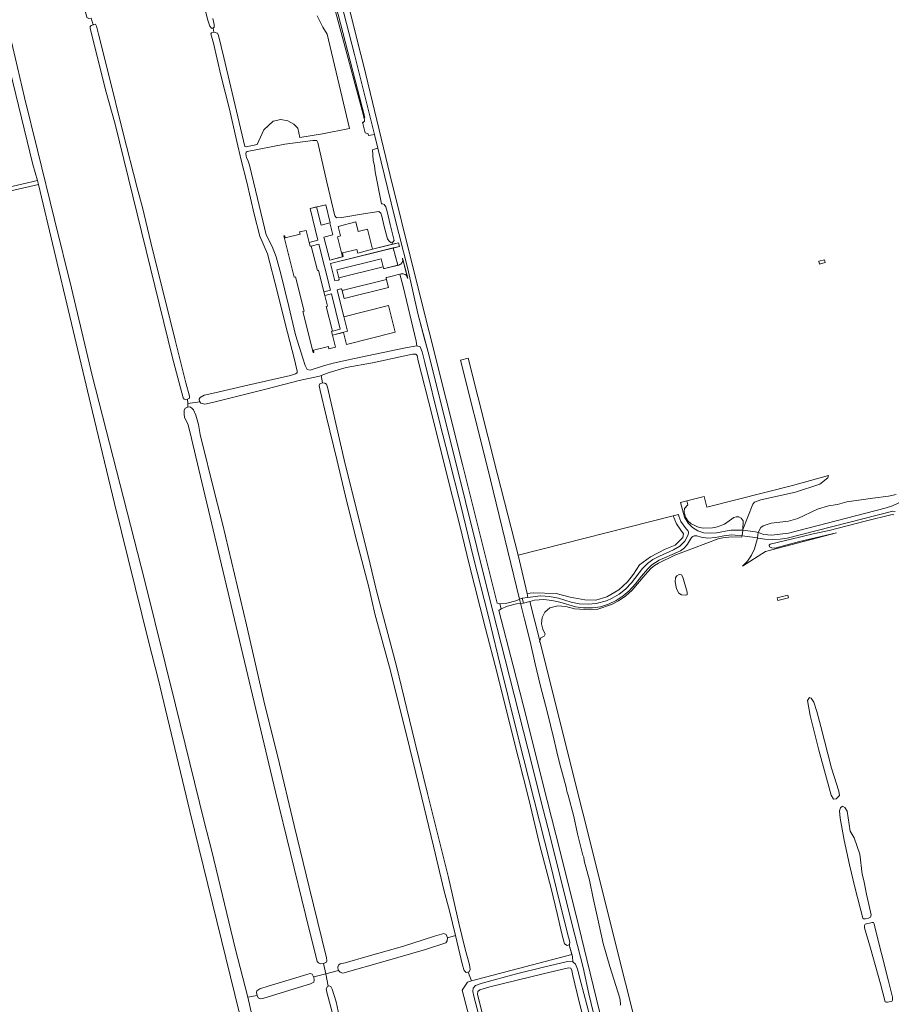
# Model space of a CAD drawing. Header units: metres. Extents: x 209813 to 223847, y 571801 to 587119.
# Tile 288 of 656: x 219602 to 220075, y 575487 to 576019. Entities that reach past the tile are written whole.
import ezdxf

# ---------------------------------------------------------------- set-up
doc = ezdxf.new("R2010")
doc.units = ezdxf.units.M
for name, color, linetype, lineweight in [('B-RO-GR-BEPLANTING_CULTUUR_BOSPLANTSOEN-GV', 8, 'Continuous', 0), ('B-RO-GR-BOUWLAND-GV', 8, 'Continuous', 0), ('B-RO-GR-GRAS-GV', 8, 'Continuous', 0), ('B-RO-KW-KUNSTWERK_DEK-GV', 8, 'Continuous', 0), ('B-RO-OG-TERREIN_CULTUURSCHEIDING-GV', 8, 'Continuous', 0), ('B-RO-OG-WATER_GREPPEL-GV', 8, 'Continuous', 0), ('B-RO-OG-WEG-GV', 8, 'Continuous', 0), ('B-RO-VH-VERHARDING_HALFVERHARDING-GV', 8, 'Continuous', 0), ('B-RO-VH-VERHARDING_PUIN-GV', 8, 'Continuous', 0), ('B-RO-VH-VERHARDING_STRAATBAKSTEEN-GV', 8, 'Continuous', 0), ('B-RO-VH-VERHARDING_TEGEL-GV', 8, 'Continuous', 0)]:
    doc.layers.add(name, color=color, linetype=linetype, lineweight=lineweight)

msp = doc.modelspace()

# ---------------------------------------------------------------- linework, layer by layer
at = {"layer": 'B-RO-GR-BEPLANTING_CULTUUR_BOSPLANTSOEN-GV', "flags": 128}
for points in [[(219788.644, 575965.216), (219788.966, 575965.86), (219756.175, 576092.785), (219753.945, 576094.462), (219788.168, 575966.946)], [(220039.26, 575771.227), (220039.511, 575772.383), (220020.138, 575767.033), (219973.882, 575755.29), (219972.371, 575761.143), (219962.99, 575758.76), (219963.6, 575756.6), (219961.695, 575754.661), (219961.635, 575752.854), (219962.227, 575749.96), (219963.589, 575747.979), (219965.275, 575746.229), (219969.576, 575744.4), (219972.257, 575743.894), (219976.85, 575744.083), (219979.601, 575744.613), (219983.424, 575746.088), (219988.325, 575749.702), (219989.67, 575750.135), (219991.085, 575750.135), (219992.358, 575749.303), (219993.399, 575747.881), (219993.18, 575743.209), (219998.655, 575756.96), (219999.601, 575757.963), (220002.893, 575759.208), (220021.727, 575763.448), (220034.828, 575767.787)], [(219876.62, 575708.581), (219880.018, 575708.973), (219892.449, 575708.642), (219899.907, 575706.653), (219907.863, 575705.161), (219913.83, 575704.995), (219919.797, 575706.819), (219926.261, 575710.631), (219930.902, 575714.94), (219934.217, 575719.084), (219937.366, 575724.057), (219943.333, 575728.532), (219951.289, 575732.675), (219956.593, 575734.83), (219960.903, 575738.974), (219961.234, 575740.963), (219959.742, 575742.786), (219957.422, 575746.267), (219955.608, 575750.651), (219871.9, 575729.4)], [(219960.162, 575718.705), (219958.931, 575718.93), (219957.554, 575718.219), (219957.335, 575717.925), (219956.839, 575717.127), (219956.705, 575714.892), (219957.332, 575711.234), (219958.693, 575708.767), (219960.167, 575707.851), (219962.076, 575707.653), (219963.192, 575708.006), (219963.244, 575709.442), (219960.892, 575717.43)]]:
    msp.add_lwpolyline(points, close=True, dxfattribs=at)
at = {"layer": 'B-RO-GR-BOUWLAND-GV', "flags": 128}
for points in [[(219492, 575903.999), (219612.028, 575931.939), (219609.485, 575940.598), (219595.621, 575997.642)], [(219721.294, 575481.611), (219694.464, 575591.03), (219677.203, 575662.598), (219672.239, 575682.172), (219653.612, 575757.295), (219641.759, 575806.825), (219629.515, 575858.437), (219612.655, 575929.803), (219492.386, 575902.067)], [(219910.114, 575466.675), (219904.812, 575487.83), (219901.464, 575502.159), (219900.785, 575504.941), (219900.222, 575506.104), (219899.118, 575506.327), (219885.274, 575503), (219856.537, 575495.987), (219851.141, 575494.48), (219849.983, 575493.434), (219849.813, 575492.063), (219850.303, 575489.763), (219854.091, 575474.838)]]:
    msp.add_lwpolyline(points, dxfattribs=at)
at = {"layer": 'B-RO-GR-GRAS-GV', "flags": 128}
for points in [[(219693.061, 575813.659), (219692.223, 575813.483), (219691.35, 575813.722), (219690.787, 575814.375), (219685.098, 575835.939), (219653.94, 575962.301), (219648.884, 575980.806), (219640.55, 576014.144), (219640.605, 576015.164), (219641.002, 576015.72), (219642.051, 576016.093), (219641.043, 576019.704), (219639.722, 576019.394), (219638.69, 576019.95), (219635.682, 576032.807), (219631.851, 576048.898), (219626.456, 576072.802), (219623.954, 576083.085), (219624.169, 576084.204), (219624.786, 576084.769), (219623.463, 576089.147), (219607.053, 576085.899), (219571.335, 576078.2)], [(219706.967, 576014.159), (219706.064, 576014.205), (219705.194, 576015.272), (219704.071, 576018.543), (219695.337, 576053.747)], [(219706.841, 576019.532), (219707.614, 576016.261), (219707.6, 576014.691), (219706.967, 576014.159), (219707.339, 576012.152), (219709.324, 576011.571), (219709.853, 576010.195), (219712.711, 575998.342), (219724.095, 575950.348), (219724.78, 575950.149), (219730.702, 575951.352), (219734.44, 575959.251), (219739.385, 575963.913), (219743.633, 575964.928), (219747.4, 575964.174), (219750.639, 575962.265), (219752.758, 575960.24), (219753.772, 575955.12), (219766.156, 575957.173), (219780.761, 575960.03), (219768.559, 576011.042), (219766.178, 576014.693), (219763.193, 576020.885)], [(219596.235, 576014.529), (219605.055, 575976.807), (219612.026, 575948.347), (219621.164, 575910.823), (219630.418, 575873.699), (219641.658, 575826.543), (219669.815, 575715.999), (219686.564, 575648.451), (219702.042, 575585.427), (219706.272, 575569.405), (219718.893, 575516.858), (219725.708, 575490.43)], [(219642.051, 576016.093), (219642.285, 576016.185), (219643.32, 576016.32), (219643.989, 576015.269), (219644.997, 576011.063), (219650.422, 575989.613), (219658.182, 575958.199), (219665.957, 575927.936), (219668.744, 575917.22), (219673.28, 575898.391), (219686.465, 575845.561), (219692.209, 575822.425), (219694.173, 575815.281), (219694.175, 575814.196), (219693.061, 575813.659), (219693.221, 575811.359), (219699.71, 575812.308), (219699.608, 575812.45), (219699.463, 575813.768), (219700.006, 575814.607), (219702.182, 575815.845), (219707.815, 575817.063), (219725.759, 575821.312), (219748.821, 575826.424), (219751.568, 575827.333), (219752.38, 575827.941), (219752.423, 575828.759), (219751.015, 575835.141), (219745.834, 575854.63), (219741.501, 575872.135), (219736.429, 575892.199), (219732.258, 575901.761), (219729.135, 575913.729), (219725.102, 575930.973), (219722.046, 575942.79), (219719.734, 575952.947), (219715.835, 575970.356), (219711.167, 575988.815), (219707.101, 576006.107), (219705.791, 576011.164), (219706.158, 576011.733), (219707.339, 576012.152)], [(219693.359, 575809.36), (219694.437, 575809.481), (219695.526, 575808.776), (219696.399, 575807.903), (219697.59, 575804.966), (219699.098, 575800.044), (219699.971, 575794.647), (219708.147, 575761.706), (219711.957, 575746.466), (219724.975, 575691.777), (219734.896, 575648.2), (219741.881, 575620.26), (219750.771, 575583.271), (219758.868, 575549.933), (219768.234, 575511.754), (219768.472, 575510.325), (219768.313, 575509.293), (219766.666, 575508.721), (219767.812, 575503.127), (219774.786, 575504.931), (219774.518, 575505.287), (219774.289, 575506.587), (219774.697, 575507.676), (219775.692, 575508.453), (219778.258, 575509.077), (219790.749, 575512.592), (219809.369, 575517.765), (219826.566, 575523.476), (219831.663, 575524.773), (219832.853, 575524.25), (219833.704, 575522.437), (219837.874, 575523.792), (219834.643, 575537.088), (219831.912, 575547.682), (219826.122, 575571.991), (219819.681, 575598.13), (219813.369, 575624.787), (219802.763, 575666.901), (219794.412, 575697.648), (219791.18, 575711.995), (219784.551, 575736.746), (219779.27, 575758.154), (219773.842, 575781.113), (219768.298, 575803.988), (219764.881, 575818.433), (219764.357, 575821.083), (219764.701, 575821.887), (219765.831, 575822.515), (219766.144, 575822.489)], [(219765.352, 575826.464), (219764.418, 575826.11), (219753.432, 575823.746), (219735.369, 575819.005), (219706.662, 575811.861), (219702.561, 575811.068), (219700.284, 575811.504), (219699.71, 575812.308)], [(219766.666, 575508.721), (219764.98, 575508.42), (219763.948, 575509.055), (219763.154, 575509.77), (219756.804, 575535.09), (219740.691, 575601.448), (219701.797, 575765.119), (219694.366, 575796.18), (219693.255, 575800.307), (219691.558, 575803.854), (219691.399, 575805.68), (219691.399, 575807.506), (219691.796, 575808.776), (219693.359, 575809.36), (219693.221, 575811.359)], [(219844.735, 575504.019), (219843.668, 575503.809), (219842.575, 575504.768), (219841.764, 575507.783), (219837.874, 575523.792)], [(219833.704, 575522.437), (219833.517, 575520.933), (219832.692, 575519.774), (219821.704, 575516.204), (219800.005, 575509.953), (219777.139, 575503.44), (219775.565, 575503.894), (219774.786, 575504.931)], [(219767.812, 575503.127), (219761.337, 575501.377), (219761.619, 575499.694), (219761.378, 575498.59), (219759.589, 575497.718), (219734.347, 575489.86), (219732.601, 575489.542), (219731.252, 575490.098), (219730.77, 575491.424), (219725.708, 575490.43), (219727.839, 575480.97)], [(219730.77, 575491.424), (219730.459, 575492.992), (219730.618, 575493.945), (219732.162, 575494.893), (219736.739, 575496.436), (219759.383, 575503.313), (219760.455, 575502.955), (219761.3, 575501.443)], [(219767.812, 575503.127), (219769.194, 575496.376), (219769.51, 575496.491), (219770.498, 575496.166), (219771.312, 575494.754), (219773.459, 575487.895), (219776.258, 575475.282)], [(219851.237, 575457.082), (219841.635, 575494.31), (219844.5, 575498.607), (219846.591, 575499.206)], [(219772.787, 575476.971), (219768.388, 575493.109), (219768.122, 575494.909), (219768.711, 575496.2), (219769.194, 575496.376)]]:
    msp.add_lwpolyline(points, dxfattribs=at)
for points in [[(219492, 575903.999), (219492.386, 575902.067), (219612.655, 575929.803), (219612.028, 575931.939)], [(219844.735, 575504.019), (219846.591, 575499.206), (219900.902, 575513.544), (219899.367, 575518.771), (219898.325, 575518.378), (219896.954, 575519.245), (219895.461, 575524.586), (219892.819, 575535.677), (219889.654, 575549.244), (219883.349, 575573.164), (219877.526, 575597.405), (219868.861, 575631.522), (219860.397, 575665.507), (219854.106, 575689.777), (219845.42, 575724.445), (219840.26, 575745.386), (219834.411, 575768.692), (219825.221, 575805.525), (219817.871, 575834.411), (219817.228, 575837.294), (219816.537, 575838.073), (219814.634, 575838.056), (219793.188, 575833.326), (219778.869, 575830.712), (219769.726, 575828.127), (219765.352, 575826.464), (219766.144, 575822.489), (219767.318, 575822.395), (219768.258, 575821.768), (219768.84, 575820.121), (219778.356, 575778.482), (219790.903, 575728.237), (219795.254, 575710.094), (219806.064, 575669.334), (219816.025, 575628.417), (219822.865, 575600.529), (219834.151, 575555.132), (219839.845, 575530.405), (219843, 575517.11), (219845.585, 575507.983), (219845.825, 575505.431), (219845.268, 575504.124)]]:
    msp.add_lwpolyline(points, close=True, dxfattribs=at)
at = {"layer": 'B-RO-KW-KUNSTWERK_DEK-GV', "flags": 128}
for points in [[(220000.051, 575741.918), (219993.195, 575742.886), (219992.846, 575739.831), (220001.133, 575738.703), (220001.626, 575741.696)], [(219874.661, 575703.487), (219874.061, 575706.067), (219870.57, 575704.68), (219865.69, 575703.44), (219861.94, 575703.01), (219862.62, 575700.33), (219866.1, 575701.74), (219870.98, 575702.97)], [(220011.828, 575706.376), (220012.193, 575704.936), (220018.021, 575706.324), (220017.649, 575707.76)]]:
    msp.add_lwpolyline(points, close=True, dxfattribs=at)
at = {"layer": 'B-RO-OG-TERREIN_CULTUURSCHEIDING-GV', "flags": 128}
for points in [[(219776.012, 575873.245), (219774.037, 575872.748), (219777.637, 575858.197), (219801.724, 575864.226), (219805.315, 575849.903), (219778.987, 575843.312), (219777.364, 575849.801), (219771.424, 575848.317), (219773.043, 575841.842), (219769.541, 575840.965), (219769.243, 575842.158), (219761.172, 575840.136), (219761.471, 575838.943), (219761.073, 575838.844), (219755.492, 575861.125), (219756.083, 575861.273), (219751.441, 575879.804), (219750.849, 575879.656), (219745.268, 575901.937), (219745.666, 575902.037), (219745.972, 575900.815), (219754.042, 575902.837), (219753.736, 575904.059), (219757.238, 575904.936), (219758.892, 575898.374), (219763.637, 575899.558), (219759.383, 575916.684), (219767.811, 575918.774), (219770.201, 575909.001), (219769.962, 575908.942), (219771.635, 575902.515), (219766.871, 575901.325), (219769.975, 575888.896), (219776.887, 575890.643), (219774.18, 575901.501), (219775.843, 575901.918), (219774.553, 575907.068), (219784.157, 575909.474), (219785.447, 575904.324), (219790.433, 575905.573), (219793.159, 575894.7), (219803.848, 575897.383), (219803.565, 575898.504), (219803.059, 575898.459), (219802.135, 575899.041), (219801.29, 575900.357), (219799.321, 575906.932), (219798.087, 575912.519), (219797.538, 575914.282), (219796.583, 575915.042), (219788.263, 575913.894), (219776.479, 575911.938), (219773.59, 575911.667), (219772.771, 575912.784), (219768.437, 575930.911), (219763.63, 575952.392), (219763.094, 575953.494), (219760.824, 575953.54), (219745.749, 575951.448), (219725.318, 575947.578), (219724.785, 575947.194), (219724.602, 575946.225), (219725.066, 575944.047), (219725.786, 575942.963), (219726.625, 575940.209), (219730.959, 575922.081), (219735.58, 575902.501), (219738.912, 575896.194), (219741.057, 575890.62), (219743.558, 575881.372), (219747.842, 575863.745), (219751.438, 575848.455), (219755.43, 575835.87), (219756.705, 575831.831), (219757.777, 575829.679), (219759.464, 575829.314), (219766.64, 575831.67)], [(219799.595, 575884.256), (219806.72, 575886.045), (219804.341, 575895.436), (219770.465, 575886.953), (219772.829, 575877.569), (219774.808, 575878.05)], [(219775.137, 575878.605), (219773.902, 575883.563), (219797.816, 575889.491), (219799.04, 575884.562)], [(219766.64, 575831.67), (219771.815, 575833.139), (219783.316, 575835.727), (219794.617, 575837.981), (219810.86, 575841.361), (219817.103, 575842.572), (219816.623, 575844.965), (219809.629, 575874.557), (219807.94, 575881.228), (219800.813, 575879.424)], [(219800.463, 575878.879), (219801.668, 575874.008), (219777.771, 575868.039), (219776.575, 575872.92)], [(220076.154, 575762.195), (220071.964, 575761.221), (220063.6, 575760.24), (220049.401, 575758.239), (220044.343, 575756.731), (220039.597, 575756.002), (220033.604, 575754.164), (220023.063, 575749.118), (220017.955, 575747.796), (220008.609, 575746.656), (220004.238, 575745.296), (220002.924, 575744.365), (220001.777, 575741.952), (220001.626, 575741.696), (220004.64, 575740.58), (220008.96, 575740.14), (220017.95, 575741.25), (220070.25, 575754.79), (220074.15, 575756.02), (220077.55, 575757.64)], [(220075.53, 575752.96), (220074.313, 575753.2), (220017.18, 575738.57), (220013.4, 575737.96), (220009.04, 575737.77), (220005.19, 575737.98), (220001.511, 575738.609), (220001.133, 575738.703), (220000.992, 575737.904), (219999.478, 575732.861), (219998.003, 575729.427), (219995.797, 575726.165), (219993.072, 575723.443), (220005.43, 575731.33), (220043.919, 575741.43), (220023.877, 575736.706), (220010.635, 575733.202), (220008.848, 575733.251), (220007.639, 575733.924), (220007.397, 575734.773), (220008.059, 575735.381), (220019.373, 575737.931), (220031.317, 575740.821), (220039.966, 575742.677), (220059.404, 575747.728), (220074.013, 575751.43), (220074.817, 575751.17)]]:
    msp.add_lwpolyline(points, dxfattribs=at)
for points in [[(219766.787, 575871.682), (219770.373, 575872.562), (219764.137, 575897.489), (219759.968, 575896.476), (219763.29, 575883.273), (219763.872, 575883.419)], [(219767.274, 575869.724), (219768.708, 575863.949), (219768.144, 575863.808), (219771.483, 575850.522), (219775.648, 575851.517), (219770.858, 575870.645)], [(219993.195, 575742.886), (219993.18, 575743.209), (219993.399, 575747.881), (219992.358, 575749.303), (219991.085, 575750.135), (219989.67, 575750.135), (219988.325, 575749.702), (219983.424, 575746.088), (219979.601, 575744.613), (219976.85, 575744.083), (219972.257, 575743.894), (219969.576, 575744.4), (219965.275, 575746.229), (219963.589, 575747.979), (219962.227, 575749.96), (219961.635, 575752.854), (219961.695, 575754.661), (219963.6, 575756.6), (219962.99, 575758.76), (219959.534, 575757.869), (219961.69, 575749.95), (219963.68, 575746.72), (219966.06, 575744.32), (219969.02, 575742.5), (219972.25, 575741.48), (219975.78, 575741.18), (219978.93, 575741.52), (219986.69, 575742.8)], [(219877.123, 575706.521), (219883.91, 575707.33), (219888.84, 575706.95), (219893.62, 575706.11), (219900.53, 575704.04), (219904.8, 575703.13), (219909.8, 575702.91), (219914.05, 575703.19), (219919.62, 575704.69), (219922.61, 575706.08), (219926.35, 575708.24), (219929.87, 575710.98), (219933.05, 575714.32), (219939.098, 575722.112), (219941.77, 575724.93), (219944.57, 575726.99), (219948.16, 575728.9), (219955.85, 575732.3), (219959.29, 575734.19), (219961.98, 575736.97), (219963.69, 575740.43), (219963.82, 575741.76), (219963.56, 575742.61), (219962.61, 575743.68), (219959.83, 575747.63), (219958.69, 575750.44), (219958.445, 575751.371), (219955.608, 575750.651), (219957.422, 575746.267), (219959.742, 575742.786), (219961.234, 575740.963), (219960.903, 575738.974), (219956.593, 575734.83), (219951.289, 575732.675), (219943.333, 575728.532), (219937.366, 575724.057), (219934.217, 575719.084), (219930.902, 575714.94), (219926.261, 575710.631), (219919.797, 575706.819), (219913.83, 575704.995), (219907.863, 575705.161), (219899.907, 575706.653), (219892.449, 575708.642), (219880.018, 575708.973), (219876.62, 575708.581)], [(219878.162, 575704.39), (219883.502, 575683.061), (219884.008, 575684.636), (219885.855, 575685.626), (219886.339, 575686.585), (219885.194, 575689.35), (219884.376, 575692.307), (219884.806, 575695.605), (219886.243, 575698.61), (219889.022, 575700.867), (219893.255, 575701.946), (219897.532, 575701.553), (219902.347, 575700.427), (219910.762, 575699.735), (219914.804, 575700.156), (219922.198, 575702.636), (219926.03, 575704.652), (219930.048, 575707.388), (219933.224, 575710.203), (219940.409, 575718.762), (219943.523, 575722.079), (219945.526, 575723.862), (219947.642, 575725.103), (219956.517, 575729.286), (219966.543, 575733.169), (219979.995, 575738.198), (219982.415, 575738.811), (219987.364, 575739.228), (219992.565, 575739.159), (219992.846, 575739.831), (219989.057, 575740.227), (219987.29, 575740.266), (219982.96, 575739.78), (219978.53, 575738.89), (219974.31, 575738.63), (219970.67, 575739.17), (219968.32, 575739.75), (219967.02, 575739.81), (219966.21, 575739.47), (219965.58, 575738.94), (219963.29, 575735.23), (219961.65, 575733.36), (219959.58, 575731.79), (219957.97, 575730.92), (219948.08, 575726.64), (219944.1, 575724.22), (219941.82, 575722.03), (219938.47, 575718.07), (219935.21, 575713.82), (219931.86, 575710.06), (219928.49, 575707.31), (219924.72, 575704.92), (219920.61, 575702.91), (219916.35, 575701.52), (219912, 575700.93), (219907.17, 575700.91), (219902.75, 575701.47), (219894.41, 575703.87), (219890.07, 575704.78), (219885.73, 575705.31), (219880.72, 575705.05)]]:
    msp.add_lwpolyline(points, close=True, dxfattribs=at)
at = {"layer": 'B-RO-OG-TERREIN_CULTUURSCHEIDING-GV'}
for points in [[(219799.04, 575884.562, 0.411521), (219799.595, 575884.256)], [(219774.808, 575878.05, 0.4381066), (219775.137, 575878.605)], [(219800.813, 575879.424, 0.4659556), (219800.463, 575878.879)], [(219776.575, 575872.92, 0.4489953), (219776.012, 575873.245)]]:
    msp.add_lwpolyline(points, format="xyb", dxfattribs=at)
at = {"layer": 'B-RO-OG-WATER_GREPPEL-GV', "flags": 128}
for points in [[(219837.874, 575523.792), (219841.764, 575507.783), (219842.575, 575504.768), (219843.668, 575503.809), (219845.268, 575504.124), (219845.825, 575505.431), (219845.585, 575507.983), (219843, 575517.11), (219839.845, 575530.405), (219834.151, 575555.132), (219822.865, 575600.529), (219816.025, 575628.417), (219806.064, 575669.334), (219795.254, 575710.094), (219790.903, 575728.237), (219778.356, 575778.482), (219768.84, 575820.121), (219768.258, 575821.768), (219767.318, 575822.395), (219765.831, 575822.515), (219764.701, 575821.887), (219764.357, 575821.083), (219764.881, 575818.433), (219768.298, 575803.988), (219773.842, 575781.113), (219779.27, 575758.154), (219784.551, 575736.746), (219791.18, 575711.995), (219794.412, 575697.648), (219802.763, 575666.901), (219813.369, 575624.787), (219819.681, 575598.13), (219826.122, 575571.991), (219831.912, 575547.682), (219834.643, 575537.088)], [(219768.313, 575509.293), (219768.472, 575510.325), (219768.234, 575511.754), (219758.868, 575549.933), (219750.771, 575583.271), (219741.881, 575620.26), (219734.896, 575648.2), (219724.975, 575691.777), (219711.957, 575746.466), (219708.147, 575761.706), (219699.971, 575794.647), (219699.098, 575800.044), (219697.59, 575804.966), (219696.399, 575807.903), (219695.526, 575808.776), (219694.437, 575809.481), (219693.303, 575809.354), (219691.796, 575808.776), (219691.399, 575807.506), (219691.399, 575805.68), (219691.558, 575803.854), (219693.255, 575800.307), (219694.366, 575796.18), (219701.797, 575765.119), (219740.691, 575601.448), (219756.804, 575535.09), (219763.154, 575509.77), (219763.948, 575509.055), (219764.98, 575508.42), (219766.791, 575508.692)], [(220045.524, 575599.386), (220045.115, 575601.87), (220041.085, 575614.237), (220035.368, 575636.792), (220033.184, 575644.903), (220031.632, 575649.847), (220030.224, 575652.071), (220029.269, 575652.395), (220028.148, 575650.881), (220029.649, 575642.68), (220034.36, 575623.94), (220040.98, 575599.558), (220042.17, 575597.382), (220043.737, 575597.665)], [(220046.089, 575592.812), (220045.471, 575591.152), (220045.86, 575587.265), (220048.032, 575575.33), (220050.886, 575561.999), (220053.901, 575549.22), (220058.068, 575533.197), (220058.622, 575532.869), (220059.491, 575532.827), (220061.141, 575533.077), (220062.171, 575533.655), (220062.592, 575534.962), (220060.161, 575546.076), (220058.736, 575553.426), (220057.766, 575556.974), (220056.54, 575567.766), (220053.448, 575576.553), (220051.324, 575580.256), (220049.599, 575590.893), (220048.392, 575592.985), (220047.133, 575593.674)], [(220059.319, 575529.886), (220059.059, 575529.232), (220059.072, 575527.88), (220062.302, 575517.007), (220067.588, 575497.555), (220070.104, 575487.994), (220070.255, 575487.846), (220070.641, 575487.716), (220071.493, 575487.691), (220072.341, 575487.829), (220073.692, 575488.18), (220074.22, 575488.87), (220074.054, 575490.388), (220071.824, 575499.768), (220065.011, 575526.786), (220064.226, 575530.135), (220063.92, 575530.75), (220063.218, 575530.743)]]:
    msp.add_lwpolyline(points, close=True, dxfattribs=at)
msp.add_lwpolyline([(219776.258, 575475.282), (219773.459, 575487.895), (219771.312, 575494.754), (219770.498, 575496.166), (219769.51, 575496.491), (219768.711, 575496.2), (219768.122, 575494.909), (219768.388, 575493.109), (219772.787, 575476.971)], dxfattribs=at)
at = {"layer": 'B-RO-OG-WEG-GV', "flags": 128}
for points in [[(219791.936, 575956.43), (219794.113, 575956.79), (219786.33, 575988.5), (219783.301, 576000), (219757.573, 576100.084), (219755.302, 576100.084), (219752.111, 576099.486), (219752.524, 576098.128), (219752.93, 576098.247), (219753.945, 576094.462), (219756.175, 576092.785), (219788.966, 575965.86), (219788.644, 575965.216), (219788.728, 575964.91), (219788.72, 575963.885), (219788.036, 575963.324), (219787.766, 575963.361), (219789.07, 575957.71), (219790.81, 575957.13), (219790.97, 575956.27)], [(219871.9, 575729.4), (219860.661, 575772.995), (219844.798, 575835.82), (219840.739, 575834.767), (219855.23, 575776.81), (219872.599, 575705.488), (219874.061, 575706.067), (219877.123, 575706.521), (219876.62, 575708.581)]]:
    msp.add_lwpolyline(points, close=True, dxfattribs=at)
for points in [[(219794.21, 575948.89), (219793.17, 575948.53)], [(219793.17, 575948.53), (219793.39, 575942.81), (219794.15, 575939.77), (219794.53, 575936.61), (219797.996, 575919.243), (219798.543, 575919.245)], [(219817.69, 575859.93), (219812.15, 575884.09), (219804.99, 575912.47), (219795.948, 575949.31), (219794.21, 575948.89)], [(219798.543, 575919.245), (219799.36, 575918.917), (219800.246, 575917.7), (219801.068, 575915.163), (219802.594, 575908.1), (219804.766, 575899.371), (219804.07, 575898.549), (219803.565, 575898.504), (219803.848, 575897.383), (219807.196, 575898.223), (219807.642, 575896.263), (219804.341, 575895.436), (219806.72, 575886.045), (219807.337, 575886.2)], [(219809.233, 575889.883), (219812.16, 575879.147), (219812.05, 575879.134)], [(219808.544, 575881.381), (219807.94, 575881.228), (219809.629, 575874.557), (219816.623, 575844.965), (219817.103, 575842.572), (219818.907, 575842.04), (219820.013, 575839.287), (219821.308, 575833.561), (219829.487, 575800.628), (219834.29, 575781.849), (219840.588, 575756.995), (219847.777, 575727.984), (219855.435, 575697.688), (219860.761, 575675.32), (219872.064, 575630.235), (219888.909, 575563.533), (219894.401, 575541.45), (219899.087, 575522.921), (219899.825, 575520.217), (219899.527, 575518.831), (219899.367, 575518.771), (219901.24, 575512.393), (219901.298, 575509.504), (219901.457, 575509.495), (219902.803, 575508.305), (219903.896, 575505.543), (219905.61, 575498.629), (219910.564, 575480.174)], [(219821.407, 575845.65), (219817.69, 575859.93)], [(220018.123, 575039.429), (220019.692, 575047.217), (220013.329, 575079.964), (220006.093, 575109.283), (220000, 575135.247), (219980.06, 575212.78), (219965.14, 575272.9), (219960.2, 575293.56), (219952.74, 575323.58), (219944.88, 575354.74), (219936.84, 575386.3), (219928.64, 575419.56), (219913.9, 575475.92), (219909.94, 575492.32), (219906.98, 575506.42), (219902.48, 575523.88), (219887.82, 575582.12), (219884.24, 575596.06), (219879.58, 575614.92), (219864.77, 575672.89), (219855.95, 575707.63), (219836.99, 575783.83), (219823.11, 575839.11), (219821.407, 575845.65)], [(219872.599, 575705.488), (219875.19, 575694.85), (219878.25, 575682.61), (219880.958, 575670.66), (219883.88, 575658.58), (219887.529, 575644.866), (219891.048, 575630.031), (219892.697, 575623.036), (219894.3, 575616.376), (219897.753, 575603.924), (219898.154, 575601.764), (219898.867, 575599.692), (219901.985, 575588.042), (219903.86, 575578.76), (219906.841, 575567.238), (219907.242, 575566.079), (219907.554, 575564.141), (219910.36, 575553.74), (219912.38, 575543.98), (219915.62, 575529.38), (219917.82, 575519.38), (219921.4, 575507), (219926.7, 575489.825), (219927.08, 575487.281), (219927.08, 575486.045)], [(219952.877, 575405.935), (219883.721, 575682.187), (219883.379, 575682.677), (219883.502, 575683.061), (219878.162, 575704.39), (219874.661, 575703.487), (219874.061, 575706.067)]]:
    msp.add_lwpolyline(points, dxfattribs=at)
at = {"layer": 'B-RO-OG-WEG-GV'}
for points in [[(219807.337, 575886.2, 0.4462286), (219809.233, 575889.883)], [(219812.05, 575879.134, 0.4340139), (219808.544, 575881.381)]]:
    msp.add_lwpolyline(points, format="xyb", dxfattribs=at)
at = {"layer": 'B-RO-VH-VERHARDING_HALFVERHARDING-GV', "flags": 128}
msp.add_lwpolyline([(219851.237, 575457.082), (219856.617, 575458.297), (219852.18, 575474.4), (219847.876, 575491.042), (219847.32, 575493.474), (219847.454, 575495.329), (219848.86, 575496.81), (219852.389, 575498.06), (219870.961, 575503.066), (219885.505, 575506.616), (219898.484, 575509.669), (219901.298, 575509.504), (219901.24, 575512.393), (219900.902, 575513.544), (219846.591, 575499.206), (219844.5, 575498.607), (219841.635, 575494.31)], close=True, dxfattribs=at)
at = {"layer": 'B-RO-VH-VERHARDING_PUIN-GV', "flags": 128}
for points in [[(219757.573, 576100.084), (219783.301, 576000), (219786.33, 575988.5), (219794.113, 575956.79)], [(219917.74, 575474.6), (219908.92, 575510.74), (219904.66, 575528.62), (219894.5, 575569.22), (219885.24, 575606), (219876.38, 575641.38), (219869.07, 575669.5), (219861.468, 575699.417), (219862.62, 575700.33), (219861.94, 575703.01), (219860.458, 575703.384), (219856.63, 575718.47), (219841.69, 575778.33), (219814.65, 575885.97), (219802.73, 575934.67), (219788.21, 575994.38), (219786.732, 576000), (219773.924, 576051.05)], [(219794.113, 575956.79), (219804.99, 575912.47), (219812.15, 575884.09), (219817.69, 575859.93), (219823.11, 575839.11), (219836.99, 575783.83), (219855.95, 575707.63), (219864.77, 575672.89), (219879.58, 575614.92), (219884.24, 575596.06), (219887.82, 575582.12), (219902.48, 575523.88), (219906.98, 575506.42), (219909.94, 575492.32), (219913.9, 575475.92)], [(219817.69, 575859.93), (219819.637, 575852.45)]]:
    msp.add_lwpolyline(points, dxfattribs=at)
at = {"layer": 'B-RO-VH-VERHARDING_STRAATBAKSTEEN-GV', "flags": 128}
for points in [[(219785.17, 575892.643), (219784.696, 575894.673), (219776.823, 575892.711), (219777.313, 575890.745), (219769.975, 575888.896), (219766.871, 575901.325), (219771.635, 575902.515), (219769.962, 575908.942), (219765.291, 575907.789), (219762.901, 575917.562), (219759.383, 575916.684), (219763.637, 575899.558), (219758.892, 575898.374), (219759.387, 575896.411), (219759.968, 575896.476), (219764.137, 575897.489), (219770.373, 575872.562), (219766.787, 575871.682), (219767.274, 575869.724), (219770.858, 575870.645), (219775.648, 575851.517), (219771.493, 575850.481), (219770.919, 575850.337), (219771.424, 575848.317), (219779.591, 575850.362), (219774.037, 575872.748), (219776.012, 575873.245)], [(219774.808, 575878.05), (219772.829, 575877.569), (219770.465, 575886.953), (219807.642, 575896.263), (219807.196, 575898.223), (219793.159, 575894.7), (219785.17, 575892.643)], [(219798.891, 575885.161), (219797.816, 575889.491), (219773.902, 575883.563), (219774.994, 575879.181)], [(219807.337, 575886.2), (219799.595, 575884.256)], [(219812.05, 575879.134), (219809.36, 575889.912), (219809.233, 575889.883)], [(219799.04, 575884.562), (219798.891, 575885.161), (219774.994, 575879.181), (219775.137, 575878.605)], [(219800.813, 575879.424), (219808.544, 575881.381)], [(219776.575, 575872.92), (219776.717, 575872.341), (219800.597, 575878.337), (219800.463, 575878.879)], [(219776.717, 575872.341), (219777.771, 575868.039), (219801.668, 575874.008), (219800.597, 575878.337)]]:
    msp.add_lwpolyline(points, dxfattribs=at)
at = {"layer": 'B-RO-VH-VERHARDING_TEGEL-GV', "flags": 128}
msp.add_lwpolyline([(220037.678, 575887.591), (220037.333, 575889.068), (220034.243, 575888.253), (220034.63, 575886.74)], close=True, dxfattribs=at)

doc.saveas('drawing.dxf')
